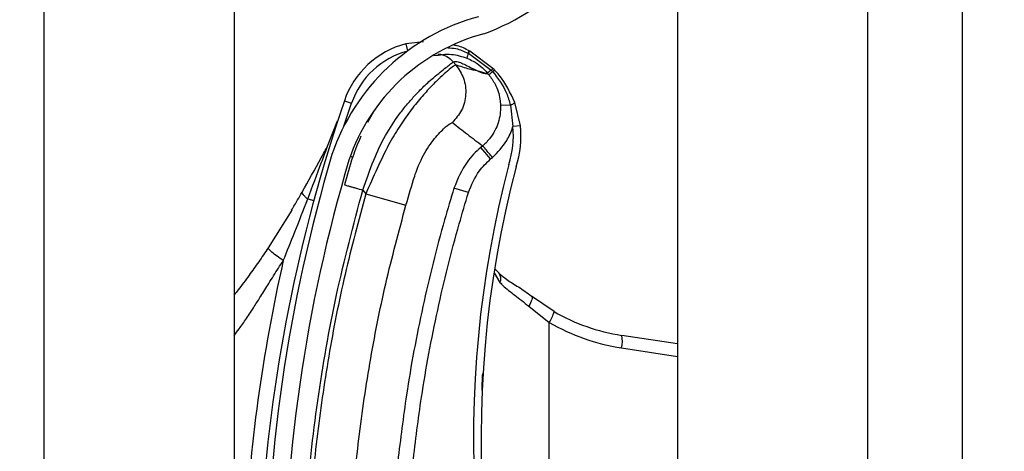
# Model space of a CAD drawing. Header units: inches. Extents: x 170 to 284, y 215 to 248.
# Tile 299 of 656: x 186.1024 to 186.2355, y 242.9885 to 243.0468. Entities that reach past the tile are written whole.
import ezdxf

# ---------------------------------------------------------------- set-up
doc = ezdxf.new("R2010")
doc.units = ezdxf.units.IN
doc.header["$LTSCALE"] = 0.25
doc.header["$MEASUREMENT"] = 0
doc.layers.add('ANNOTATIONS', color=1, linetype='Continuous')
doc.layers.add('LH BENCH MOUNT', color=7, linetype='Continuous')
doc.styles.add('ARIAL', font='arial.ttf', dxfattribs={"height": 0.09375})
doc.dimstyles.new('STANDARD$0', dxfattribs={"dimtxt": 0.09375, "dimasz": 0.09375, "dimexe": 0.03125, "dimexo": 0.046875, "dimgap": 0.09, "dimtad": 0, "dimtih": 1, "dimtoh": 1, "dimdec": 4, "dimzin": 0, "dimdsep": 46, "dimtxsty": 'ARIAL', "dimcen": 0.09, "dimadec": 0, "dimazin": 0, "dimtfac": 1, "dimtdec": 4, "dimtofl": 0, "dimtmove": 0, "dimatfit": 1, "dimfxl": 1, "dimtolj": 1, "dimtzin": 0, "dimarcsym": 0})

# ---------------------------------------------------------------- blocks, each defined once
blk = doc.blocks.new('*D20')
at = {"layer": 'ANNOTATIONS', "color": 0, "lineweight": -2, "transparency": 16777216}
for p, q in [((186.1492924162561, 243.6642684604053), (187.5897358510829, 243.6642684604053)), ((187.5584858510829, 243.5705184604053), (187.5584858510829, 241.8503426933)), ((187.5584858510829, 239.6953067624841), (187.5584858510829, 241.4154825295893)), ((186.8279608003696, 239.6015567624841), (187.5897358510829, 239.6015567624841))]:
    blk.add_line(p, q, dxfattribs=at)
at = {"layer": 'ANNOTATIONS', "color": 0, "transparency": 16777216}
for points in [[(187.5428608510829, 243.5705184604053), (187.5741108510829, 243.5705184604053), (187.5584858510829, 243.6642684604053)], [(187.5428608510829, 239.6953067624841), (187.5741108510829, 239.6953067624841), (187.5584858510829, 239.6015567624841)]]:
    blk.add_solid(points, dxfattribs=at)
at = {"layer": 'defpoints', "color": 0, "transparency": 16777216}
for p in [(186.1024174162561, 243.6642684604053), (186.7810858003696, 239.6015567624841), (187.5584858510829, 239.6015567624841)]:
    blk.add_point(p, dxfattribs=at)
at = {"layer": 'ANNOTATIONS', "color": 0, "transparency": 16777216, "insert": (187.558485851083, 241.6329126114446), "char_height": 0.09375, "attachment_point": 5, "style": 'ARIAL'}
blk.add_mtext('\\A1;OPENING\\PHEIGHT', dxfattribs=at)

msp = doc.modelspace()

# ---------------------------------------------------------------- hatches: boundary and pattern name
at = {"layer": 'LH BENCH MOUNT'}
h = msp.add_hatch(dxfattribs=at)
h.set_pattern_fill('ANSI31', color=256, scale=0.34241245, angle=2.8e-322, style=0)
h.set_pattern_definition([(45, (176.0930244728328, 238.0091787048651), (-0.03026527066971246, 0.03026527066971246), [])])
edge = h.paths.add_edge_path(flags=0)
edge.add_arc((186.1662917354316, 242.8759821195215), 0.001712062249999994, 450.0000000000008, 472.2104203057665)
edge.add_line((186.1656445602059, 242.8775671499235), (186.1647320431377, 242.8798020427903))
edge.add_arc((186.1662917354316, 242.8759821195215), 0.004126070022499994, 450, 472.2104203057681, ccw=False)
edge.add_arc((186.1662917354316, 242.8670793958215), 0.01302879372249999, 401.47616737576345, 450, ccw=False)
edge.add_arc((186.1620458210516, 242.8639292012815), 0.01830194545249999, 359.99999999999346, 400.0613730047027, ccw=False)
edge.add_arc((186.1685858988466, 242.8639292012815), 0.01176186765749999, 292.1408576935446, 360, ccw=False)
edge.add_arc((186.1662917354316, 242.8671821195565), 0.01566536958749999, 235.2570680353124, 295.43079980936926, ccw=False)
edge.add_arc((186.1715306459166, 242.8752972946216), 0.02532140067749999, 212.8542481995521, 235.9809333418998, ccw=False)
edge.add_arc((186.1633812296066, 242.8689284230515), 0.01504902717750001, 172.1557183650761, 209.3146496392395, ccw=False)
edge.add_arc((186.1758108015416, 242.8675930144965), 0.02754708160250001, 453.3085031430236, 532.9325737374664, ccw=False)
edge.add_arc((186.1725578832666, 242.9036832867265), 0.008748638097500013, 280.9586189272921, 427.9414322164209)
edge.add_arc((186.1924176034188, 242.9660365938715), 0.05672062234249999, 179.5706357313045, 253.0098997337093, ccw=False)
edge.add_arc((186.3507493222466, 242.9672350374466), 0.2150521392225, 163.4260275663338, 180.2060536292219, ccw=False)
edge.add_arc((186.1719757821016, 243.0193844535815), 0.02884824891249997, 465.1588434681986, 521.4137567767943, ccw=False)
edge.add_arc((186.1546497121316, 243.0739307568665), 0.0284373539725, 290.1205938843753, 343.719067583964)
edge.add_arc((186.1674901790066, 243.0697533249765), 0.01494630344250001, 345.2914408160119, 400.547192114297)
edge.add_arc((186.1640660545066, 243.0679385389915), 0.0187470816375, 397.9578745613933, 431.4396159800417)
edge.add_arc((186.1662917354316, 243.0727665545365), 0.0134739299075, 433.8775574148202, 472.2736457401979)
edge.add_arc((186.1637236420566, 243.0797860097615), 0.006011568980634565, 474.9825325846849, 495.7175736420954)
edge.add_arc((186.1735166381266, 243.0725268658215), 0.01816498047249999, 500.8992600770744, 539.9999999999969)
edge.add_arc((186.1662917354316, 243.0725268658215), 0.01094007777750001, 539.9999999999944, 629.9999999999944)
edge.add_arc((186.1662917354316, 243.0634529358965), 0.001866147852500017, 269.9999999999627, 285.6422464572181)
edge.add_line((186.1667949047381, 243.0616559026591), (186.167445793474, 243.0593313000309))
edge.add_arc((186.1662917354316, 243.0634529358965), 0.004280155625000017, 269.9999999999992, 285.6422464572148, ccw=False)
edge.add_arc((186.1662917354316, 243.0725268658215), 0.01335408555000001, 179.9999999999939, 269.9999999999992, ccw=False)
edge.add_arc((186.1735166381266, 243.0725268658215), 0.020578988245, 500.61135831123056, 539.9999999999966, ccw=False)
edge.add_arc((186.1637236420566, 243.0797860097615), 0.008425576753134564, 474.5776671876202, 496.4997109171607, ccw=False)
edge.add_arc((186.1662917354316, 243.0727665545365), 0.01588793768, 433.6903022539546, 472.4705806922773, ccw=False)
edge.add_arc((186.1640660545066, 243.0679385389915), 0.02116108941, 398.10453077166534, 431.5771717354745, ccw=False)
edge.add_arc((186.1674901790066, 243.0697533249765), 0.01736031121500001, 345.18024813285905, 400.36585332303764, ccw=False)
edge.add_arc((186.1546497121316, 243.0739307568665), 0.030851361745, 289.9181572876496, 343.77953759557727, ccw=False)
edge.add_arc((186.1719757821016, 243.0193844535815), 0.02643424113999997, 464.941709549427, 521.3236131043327)
edge.add_arc((186.3507493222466, 242.9672350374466), 0.21263813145, 523.4376684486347, 540.2096895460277)
edge.add_arc((186.1924176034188, 242.9660365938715), 0.05430661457, 539.5566266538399, 613.1145348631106)
edge.add_arc((186.1725578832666, 242.9036832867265), 0.01116264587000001, 280.0610388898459, 428.5290871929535, ccw=False)
edge.add_arc((186.1758108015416, 242.8675930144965), 0.02513307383, 452.9714001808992, 532.9706577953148)
edge.add_arc((186.1633812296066, 242.8689284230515), 0.01263501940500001, 532.0830472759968, 568.9826967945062)
edge.add_arc((186.1715306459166, 242.8752972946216), 0.022907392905, 213.0443063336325, 236.0197152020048)
edge.add_arc((186.1662917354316, 242.8671821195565), 0.01325136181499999, 235.1922404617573, 295.7352497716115)
edge.add_arc((186.1685858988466, 242.8639292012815), 0.009347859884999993, 291.7225241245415, 360)
edge.add_arc((186.1620458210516, 242.8639292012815), 0.01588793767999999, 359.9999999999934, 399.9521788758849)
edge.add_arc((186.1662917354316, 242.8670793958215), 0.01061478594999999, 401.6345013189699, 450.0000000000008)

# ---------------------------------------------------------------- linework, layer by layer
for p, q in [((186.1913380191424, 243.8543193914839), (186.1913380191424, 239.6015567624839)), ((186.2170189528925, 243.8543193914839), (186.2170189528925, 239.6015567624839)), ((186.2298594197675, 239.6015567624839), (186.2298594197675, 243.8543193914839)), ((186.1057349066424, 239.6015567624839), (186.1057349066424, 243.7595607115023)), ((186.1314158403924, 243.1661129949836), (186.1314158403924, 242.9737390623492)), ((186.1570029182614, 243.0438206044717), (186.1546035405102, 243.0435710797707)), ((186.1546035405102, 243.0435710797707), (186.1548572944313, 243.0426046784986)), ((186.1630076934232, 243.0423153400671), (186.1630086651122, 243.0423148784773)), ((186.1630086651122, 243.0423148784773), (186.1630707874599, 243.042285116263)), ((186.1630707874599, 243.042285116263), (186.1630716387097, 243.0422847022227)), ((186.1630716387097, 243.0422847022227), (186.1661753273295, 243.0400003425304)), ((186.1631899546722, 243.0426052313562), (186.1631890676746, 243.0426056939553)), ((186.1632515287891, 243.0425729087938), (186.1631899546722, 243.0426052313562)), ((186.1632524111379, 243.0425724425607), (186.1632515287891, 243.0425729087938)), ((186.1663938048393, 243.0402488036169), (186.1632524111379, 243.0425724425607)), ((186.1613835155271, 243.0407132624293), (186.1610357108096, 243.0411246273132)), ((186.1628838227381, 243.0416277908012), (186.1628845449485, 243.0416274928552)), ((186.1658192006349, 243.0393974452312), (186.1648878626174, 243.0397299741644)), ((186.1661753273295, 243.0400003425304), (186.1663656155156, 243.0397947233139)), ((186.1462454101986, 243.032429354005), (186.1472811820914, 243.0355300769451)), ((186.1463093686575, 243.0358629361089), (186.1472811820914, 243.0355300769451)), ((186.1687535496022, 243.0352896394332), (186.1674199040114, 243.0352404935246)), ((186.1687535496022, 243.0352896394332), (186.1690857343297, 243.0323778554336)), ((186.1701068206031, 243.0324901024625), (186.1693562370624, 243.0356370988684)), ((186.1502438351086, 243.0343717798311), (186.1494501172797, 243.0329330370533)), ((186.1440407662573, 243.0297470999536), (186.1453956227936, 243.0331361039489)), ((186.1701068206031, 243.0324901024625), (186.1690857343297, 243.0323778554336)), ((186.165005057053, 243.0297719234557), (186.1647570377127, 243.0295622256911)), ((186.1660827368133, 243.0279942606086), (186.1647570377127, 243.0295622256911)), ((186.1471115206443, 243.0283587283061), (186.1474398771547, 243.0282579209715)), ((186.1660827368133, 243.0279942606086), (186.1663307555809, 243.028203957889)), ((186.1487919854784, 243.0237900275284), (186.1492048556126, 243.0233017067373)), ((186.1492048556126, 243.0233017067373), (186.1546350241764, 243.0217535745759)), ((186.1630862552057, 243.023454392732), (186.1611233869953, 243.0240570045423)), ((186.1413538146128, 243.0225818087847), (186.1421723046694, 243.0223600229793)), ((186.1391859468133, 243.0210865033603), (186.1359997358, 243.01596002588)), ((186.1665405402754, 243.0125915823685), (186.1673421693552, 243.0112863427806)), ((186.1666509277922, 243.0131245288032), (186.1672443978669, 243.012566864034)), ((186.1746502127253, 243.0073657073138), (186.171609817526, 243.0094330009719)), ((186.1712230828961, 243.0080887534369), (186.1740134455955, 243.005885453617)), ((186.1740134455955, 242.9404647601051), (186.1740134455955, 243.005885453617)), ((186.1913380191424, 243.0029899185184), (186.1838006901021, 243.004139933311)), ((186.1837659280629, 243.0024474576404), (186.1913380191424, 243.0012921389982))]:
    msp.add_line(p, q, dxfattribs=at)
at = {"layer": 'LH BENCH MOUNT', "flags": 128}
msp.add_lwpolyline([(186.171609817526, 243.0094330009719), (186.1716658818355, 243.0093589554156), (186.1716914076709, 243.0092501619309), (186.171685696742, 243.0091095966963), (186.1716489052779, 243.0089411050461), (186.1715820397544, 243.0087492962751), (186.1714869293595, 243.008539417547), (186.1713661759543, 243.0083172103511), (186.1712230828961, 243.0080887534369)], dxfattribs=at)
at = {"layer": 'LH BENCH MOUNT'}
for centre, radius, start, end in [((186.1546497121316, 243.0739307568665), 0.03085136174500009, 289.91815728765, 343.7795375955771), ((186.1719757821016, 243.0193844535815), 0.02884824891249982, 105.1588434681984, 161.4137567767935), ((186.1719757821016, 243.0193844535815), 0.02643424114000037, 104.9417095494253, 161.3236131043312), ((186.157647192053, 243.0319795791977), 0.01198443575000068, 104.7123854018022, 161.092978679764), ((186.157647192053, 243.0319795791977), 0.01095719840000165, 104.7123854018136, 161.0929786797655), ((186.1651179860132, 243.0413475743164), 0.002251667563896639, 155.3939551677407, 172.8510957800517), ((186.1651206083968, 243.0413461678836), 0.00225369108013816, 155.3897650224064, 172.829145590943), ((186.164417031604, 243.0416368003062), 0.001564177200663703, 141.7256942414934, 154.291051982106), ((186.164421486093, 243.0416345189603), 0.001568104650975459, 141.7542666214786, 154.286346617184), ((186.1645201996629, 243.0415754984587), 0.001613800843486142, 141.8260927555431, 153.9140894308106), ((186.1645193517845, 243.0415758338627), 0.001611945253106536, 141.8104826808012, 153.9114578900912), ((186.3507141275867, 242.9658515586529), 0.2160622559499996, 161.092978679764, 176.5593061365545), ((186.1684014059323, 243.036596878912), 0.001353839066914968, 285.076439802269, 314.8519014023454), ((186.1571730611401, 243.0310683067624), 0.01301167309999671, 341.5025581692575, 6.273281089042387), ((186.1571730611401, 243.0310683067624), 0.01198443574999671, 341.3410974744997, 6.273281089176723), ((186.3507493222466, 242.9672350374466), 0.2150521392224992, 163.4260275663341, 180.2060536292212), ((186.3507493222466, 242.9672350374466), 0.2126381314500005, 163.4376684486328, 180.2096895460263), ((186.3103094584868, 242.9901457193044), 0.1465525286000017, 165.3406183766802, 202.0185750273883), ((186.3103094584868, 242.9901457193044), 0.1455252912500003, 165.3544246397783, 203.8705502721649), ((186.3507141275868, 242.9658515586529), 0.2180957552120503, 167.1792232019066, 177.2529346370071), ((186.1663523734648, 243.0118153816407), 0.001122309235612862, 331.8758133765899, 39.94683461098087), ((186.1710884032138, 243.0080208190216), 0.003621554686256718, 323.8694765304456, 349.5782562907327), ((186.1877258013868, 243.0298655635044), 0.02602334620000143, 239.8373732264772, 261.3249484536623), ((186.1879492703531, 243.0298655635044), 0.02773540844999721, 239.8373732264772, 261.3249484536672), ((186.1804700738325, 243.0033617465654), 0.00342031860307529, 344.4956794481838, 13.1510363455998)]:
    msp.add_arc(centre, radius, start, end, dxfattribs=at)
for points, knots in [([(186.1631890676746, 243.0426056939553), (186.1626642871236, 243.0428838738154), (186.1619734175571, 243.0432500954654), (186.1612110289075, 243.0433778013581), (186.1610277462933, 243.0434085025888)], [0, 0, 0, 0, 0.7595942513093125, 1, 1, 1, 1]), ([(186.1584241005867, 243.0419649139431), (186.1592155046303, 243.0420883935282), (186.1607331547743, 243.0423251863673), (186.162187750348, 243.0418535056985), (186.1628838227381, 243.0416277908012)], [0, 0, 0, 0, 0.5214667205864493, 1, 1, 1, 1]), ([(186.1589977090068, 243.0421950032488), (186.1591878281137, 243.0421667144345), (186.1595832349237, 243.0421078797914), (186.160320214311, 243.0418050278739), (186.1607538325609, 243.041392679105), (186.1610357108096, 243.0411246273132)], [0, 0, 0, 0, 0.2447599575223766, 0.5090480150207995, 1, 1, 1, 1]), ([(186.1602920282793, 243.0430362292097), (186.1606622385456, 243.0430147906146), (186.1616107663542, 243.0429598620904), (186.162478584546, 243.0425594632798), (186.1630076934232, 243.0423153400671)], [0, 0, 0, 0, 0.3902998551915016, 0.9999999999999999, 0.9999999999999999, 0.9999999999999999, 0.9999999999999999]), ([(186.1487919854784, 243.0237900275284), (186.1492678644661, 243.025146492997), (186.1501662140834, 243.0277071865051), (186.1517815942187, 243.0311981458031), (186.1533840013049, 243.0336100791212), (186.1547159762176, 243.0353128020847), (186.1556308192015, 243.0363561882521), (186.1564224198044, 243.0371846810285), (186.157091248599, 243.0378446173), (186.1578360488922, 243.0385396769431), (186.1586698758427, 243.0392653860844), (186.1597992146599, 243.0401734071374), (186.1607892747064, 243.0409333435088), (186.1609584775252, 243.0410646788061), (186.1610357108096, 243.0411246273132)], [0, 0, 0, 0, 0.1307156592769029, 0.2467609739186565, 0.3577928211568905, 0.4170971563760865, 0.4791482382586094, 0.5177152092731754, 0.5590896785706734, 0.603294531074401, 0.6633484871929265, 0.7353692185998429, 0.8792082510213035, 1, 1, 1, 1]), ([(186.1613835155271, 243.0407132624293), (186.1613041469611, 243.0406816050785), (186.1611428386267, 243.040617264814), (186.1603543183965, 243.0399985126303), (186.1592933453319, 243.0390553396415), (186.1580629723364, 243.0378417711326), (186.1566551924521, 243.0362958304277), (186.1551800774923, 243.0344606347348), (186.1536900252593, 243.0323254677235), (186.1521616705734, 243.0297709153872), (186.150725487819, 243.026694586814), (186.149716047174, 243.024442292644), (186.1492048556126, 243.0233017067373)], [0, 0, 0, 0, 0.1094013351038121, 0.2223468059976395, 0.3151791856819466, 0.4102231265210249, 0.5012749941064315, 0.5946006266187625, 0.6834485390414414, 0.7745330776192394, 0.8858211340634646, 1, 1, 1, 1]), ([(186.1613835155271, 243.0407132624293), (186.1617726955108, 243.0401374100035), (186.162581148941, 243.0389411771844), (186.1628399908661, 243.0367161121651), (186.1623122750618, 243.0345387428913), (186.161364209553, 243.0334490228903), (186.1609078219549, 243.0329244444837)], [0, 0, 0, 0, 0.2406941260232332, 0.4999999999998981, 0.7593058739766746, 1, 1, 1, 1]), ([(186.1610357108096, 243.0411246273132), (186.1611425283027, 243.0411643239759), (186.1613667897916, 243.0412476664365), (186.1619685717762, 243.0410536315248), (186.1627231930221, 243.0407056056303), (186.1635224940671, 243.0402913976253), (186.1643199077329, 243.0398842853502), (186.1647438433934, 243.0397261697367), (186.1649587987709, 243.0396459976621)], [0, 0, 0, 0, 0.1574760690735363, 0.330618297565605, 0.4911886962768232, 0.6742546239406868, 0.834831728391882, 1, 1, 1, 1]), ([(186.1648878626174, 243.0397299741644), (186.1646771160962, 243.0397881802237), (186.1640958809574, 243.0399487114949), (186.1630276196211, 243.0401582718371), (186.1620068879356, 243.0405028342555), (186.1613835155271, 243.0407132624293)], [0, 0, 0, 0, 0.1812946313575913, 0.50000735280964, 1, 1, 1, 1]), ([(186.1628845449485, 243.0416274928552), (186.1631640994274, 243.041499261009), (186.1641970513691, 243.0410254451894), (186.1650912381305, 243.0402600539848), (186.1656256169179, 243.0396267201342), (186.1656256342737, 243.0396266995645)], [0, 0, 0, 0, 0.2706300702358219, 0.9999763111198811, 1, 1, 1, 1]), ([(186.1649587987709, 243.0396459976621), (186.1650523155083, 243.0396203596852), (186.1652403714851, 243.0395688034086), (186.1654677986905, 243.039556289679), (186.1655729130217, 243.0396034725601), (186.1656253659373, 243.0396270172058)], [0, 0, 0, 0, 0.3313600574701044, 0.6663431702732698, 0.9999999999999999, 0.9999999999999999, 0.9999999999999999, 0.9999999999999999]), ([(186.1656253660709, 243.0396270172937), (186.1656735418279, 243.0395699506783), (186.1657381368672, 243.0394934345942), (186.1658027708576, 243.0394168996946), (186.1658192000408, 243.0393974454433)], [0, 0, 0, 0, 0.7458120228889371, 0.9999999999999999, 0.9999999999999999, 0.9999999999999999, 0.9999999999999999]), ([(186.1661753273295, 243.0400003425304), (186.1661555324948, 243.0399850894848), (186.1660365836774, 243.0398934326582), (186.1658520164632, 243.0397564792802), (186.1656770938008, 243.0396383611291), (186.1656427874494, 243.0396305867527), (186.1656256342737, 243.0396266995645)], [0, 0, 0, 0, 0.06239373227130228, 0.3749291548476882, 0.6874645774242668, 1, 1, 1, 1]), ([(186.1658160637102, 243.0394011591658), (186.1658160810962, 243.0394011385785), (186.1661511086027, 243.0390044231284), (186.1668351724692, 243.0379706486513), (186.1673257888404, 243.0365109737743), (186.167399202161, 243.0355199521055), (186.1674199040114, 243.0352404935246)], [0, 0, 0, 0, 1.782673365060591e-05, 0.3435204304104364, 0.8148790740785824, 1, 1, 1, 1]), ([(186.1663656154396, 243.0397947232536), (186.1663456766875, 243.039778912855), (186.1662259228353, 243.039683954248), (186.1660407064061, 243.0395408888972), (186.1658668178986, 243.0394150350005), (186.1658350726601, 243.039403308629), (186.1658192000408, 243.0393974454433)], [0, 0, 0, 0, 0.062428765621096, 0.3749525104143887, 0.6874762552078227, 1, 1, 1, 1]), ([(186.1663658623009, 243.0397944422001), (186.1670741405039, 243.0388661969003), (186.1681275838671, 243.0374855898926), (186.1685990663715, 243.0358315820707), (186.1687535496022, 243.0352896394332)], [0, 0, 0, 0, 0.6723457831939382, 1, 1, 1, 1]), ([(186.166598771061, 243.0400382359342), (186.1665987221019, 243.0400382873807), (186.1665311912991, 243.0401092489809), (186.1664624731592, 243.040179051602), (186.1663938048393, 243.0402488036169)], [0, 0, 0, 0, 0.0007249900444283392, 0.9999999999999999, 0.9999999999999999, 0.9999999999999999, 0.9999999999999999]), ([(186.1693562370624, 243.0356370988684), (186.1687429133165, 243.0369328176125), (186.1679923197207, 243.0385185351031), (186.1668142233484, 243.039803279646), (186.1665987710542, 243.0400382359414)], [0, 0, 0, 0, 0.8171182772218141, 1, 1, 1, 1]), ([(186.1674199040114, 243.0352404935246), (186.1674206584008, 243.0352181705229), (186.1674472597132, 243.0344310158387), (186.1672226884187, 243.032859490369), (186.1662671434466, 243.0310228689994), (186.1653879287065, 243.0300957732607), (186.1650049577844, 243.0297718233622), (186.1650049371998, 243.0297718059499)], [0, 0, 0, 0, 0.0108740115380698, 0.3834398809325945, 0.7558119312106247, 0.9999868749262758, 1, 1, 1, 1]), ([(186.1558144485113, 243.0256868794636), (186.155814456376, 243.0256869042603), (186.155928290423, 243.0260458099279), (186.1564277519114, 243.0274519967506), (186.1576023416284, 243.0296546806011), (186.1591371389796, 243.031557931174), (186.1604825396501, 243.0327695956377), (186.1607562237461, 243.0328692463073), (186.1609078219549, 243.0329244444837)], [0, 0, 0, 0, 4.497367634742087e-06, 0.06509473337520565, 0.2616701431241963, 0.4753105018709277, 0.7093656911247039, 0.9999999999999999, 0.9999999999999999, 0.9999999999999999, 0.9999999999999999]), ([(186.1609078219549, 243.0329244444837), (186.1615810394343, 243.0323952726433), (186.1629274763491, 243.0313369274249), (186.1643124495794, 243.0302935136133), (186.1650049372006, 243.0297718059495)], [0, 0, 0, 0, 0.4999992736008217, 1, 1, 1, 1]), ([(186.1663307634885, 243.0282039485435), (186.1670325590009, 243.0289223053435), (186.1681946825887, 243.0301118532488), (186.1688696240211, 243.0316853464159), (186.1690748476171, 243.0323429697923), (186.1690857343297, 243.0323778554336)], [0, 0, 0, 0, 0.5907811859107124, 0.9782917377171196, 1, 1, 1, 1]), ([(186.1485226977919, 243.0310595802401), (186.1481483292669, 243.0301417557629), (186.1472917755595, 243.0280417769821), (186.1466722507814, 243.0257745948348), (186.1463234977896, 243.0244983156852)], [0, 0, 0, 0, 0.4370636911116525, 1, 1, 1, 1]), ([(186.1405819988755, 243.023496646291), (186.1414529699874, 243.0250368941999), (186.1426157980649, 243.0270932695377), (186.1437548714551, 243.0292146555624), (186.1440407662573, 243.0297470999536)], [0, 0, 0, 0, 0.7490110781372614, 1, 1, 1, 1]), ([(186.1413538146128, 243.0225818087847), (186.1419822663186, 243.024246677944), (186.1428824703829, 243.0266314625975), (186.1437721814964, 243.0290246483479), (186.1440407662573, 243.0297470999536)], [0, 0, 0, 0, 0.6981213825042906, 1, 1, 1, 1]), ([(186.1647570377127, 243.0295622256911), (186.1647570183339, 243.0295622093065), (186.1640631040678, 243.0289755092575), (186.1624882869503, 243.0273519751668), (186.1616302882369, 243.0252807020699), (186.1611233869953, 243.0240570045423)], [0, 0, 0, 0, 1.142795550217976e-05, 0.409211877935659, 1, 1, 1, 1]), ([(186.1630862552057, 243.023454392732), (186.1634979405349, 243.0244715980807), (186.1641954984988, 243.0261951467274), (186.1655341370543, 243.0274712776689), (186.1660827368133, 243.0279942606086)], [0, 0, 0, 0, 0.5901808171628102, 1, 1, 1, 1]), ([(186.1463234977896, 243.0244983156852), (186.1463564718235, 243.024488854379), (186.1464071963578, 243.024474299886), (186.1467150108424, 243.0243859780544), (186.1470335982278, 243.0242945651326), (186.1474290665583, 243.0241810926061), (186.1480037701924, 243.0240161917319), (186.1484814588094, 243.0238791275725), (186.1487919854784, 243.0237900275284)], [0, 0, 0, 0, 0.2394568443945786, 0.3683606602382, 0.5000000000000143, 0.6316393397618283, 0.7605431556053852, 1, 1, 1, 1]), ([(186.1546350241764, 243.0217535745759), (186.1550225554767, 243.023078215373), (186.1554100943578, 243.0244028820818), (186.1558144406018, 243.0256868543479), (186.1558144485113, 243.0256868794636)], [0, 0, 0, 0, 0.999980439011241, 1, 1, 1, 1]), ([(186.1391839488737, 243.0210830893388), (186.1391839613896, 243.0210831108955), (186.1394482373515, 243.0215382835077), (186.1399159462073, 243.0223383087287), (186.1403828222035, 243.0231474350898), (186.1405819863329, 243.0234966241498), (186.1405819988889, 243.0234966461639)], [0, 0, 0, 0, 2.704369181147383e-05, 0.571031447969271, 0.9999729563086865, 1, 1, 1, 1]), ([(186.1413538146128, 243.0225818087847), (186.14122260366, 243.0226935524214), (186.1409572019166, 243.0229195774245), (186.140703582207, 243.0232098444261), (186.1405992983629, 243.0233947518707), (186.1405852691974, 243.0234773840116), (186.1405819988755, 243.023496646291)], [0, 0, 0, 0, 0.2979480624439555, 0.6026626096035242, 0.9073771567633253, 0.9999999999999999, 0.9999999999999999, 0.9999999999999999, 0.9999999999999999]), ([(186.1406798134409, 242.9667634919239), (186.1407785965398, 242.9715189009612), (186.1409766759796, 242.9810544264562), (186.1425862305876, 242.9953633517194), (186.1450430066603, 243.0096729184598), (186.1475403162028, 243.0190767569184), (186.1487919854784, 243.0237900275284)], [0, 0, 0, 0, 0.2468628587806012, 0.4950083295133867, 0.74689458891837, 1, 1, 1, 1]), ([(186.1492048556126, 243.0233017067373), (186.1482307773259, 243.0196715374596), (186.1462797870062, 243.0124006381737), (186.144101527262, 243.0013198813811), (186.1424904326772, 242.9901372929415), (186.1414796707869, 242.9791686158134), (186.1412849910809, 242.9719207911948), (186.1411915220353, 242.9684409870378)], [0, 0, 0, 0, 0.2027568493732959, 0.4061035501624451, 0.6088604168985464, 0.8122072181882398, 1, 1, 1, 1]), ([(186.1611233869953, 243.0240570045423), (186.1606953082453, 243.0226276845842), (186.1591104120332, 243.0173358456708), (186.1568152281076, 243.0080377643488), (186.154748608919, 242.9971284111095), (186.1538972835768, 242.9901161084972), (186.1535337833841, 242.9871219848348)], [0, 0, 0, 0, 0.1185397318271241, 0.4388752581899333, 0.7604101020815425, 1, 1, 1, 1]), ([(186.1555752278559, 242.9869017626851), (186.1559349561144, 242.989864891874), (186.1567756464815, 242.9967897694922), (186.1588195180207, 243.007586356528), (186.1610898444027, 243.0167885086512), (186.162662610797, 243.0220398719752), (186.1630862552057, 243.023454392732)], [0, 0, 0, 0, 0.2395900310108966, 0.5599255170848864, 0.8814604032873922, 0.9999999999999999, 0.9999999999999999, 0.9999999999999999, 0.9999999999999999]), ([(186.1380557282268, 243.0142474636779), (186.1385785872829, 243.0155388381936), (186.1397015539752, 243.0183123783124), (186.1407783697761, 243.0210948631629), (186.1413538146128, 243.0225818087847)], [0, 0, 0, 0, 0.4656051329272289, 1, 1, 1, 1]), ([(186.146837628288, 242.9683713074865), (186.1468376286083, 242.9683713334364), (186.1468794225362, 242.971757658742), (186.1471425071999, 242.9788043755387), (186.1480944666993, 242.989477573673), (186.1496690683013, 243.0003536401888), (186.1517875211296, 243.0111409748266), (186.1536858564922, 243.018216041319), (186.1546350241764, 243.0217535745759)], [0, 0, 0, 0, 1.439079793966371e-06, 0.1877923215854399, 0.3908439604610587, 0.5938956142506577, 0.7969478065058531, 1, 1, 1, 1]), ([(186.1359997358, 243.01596002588), (186.1355774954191, 243.0153325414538), (186.134736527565, 243.0140827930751), (186.1333792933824, 243.0121917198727), (186.1322799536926, 243.0107048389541), (186.1315894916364, 243.0098381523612), (186.1314158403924, 243.0096201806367)], [0, 0, 0, 0, 0.2874979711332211, 0.572604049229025, 0.8925098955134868, 1, 1, 1, 1]), ([(186.1380557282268, 243.0142474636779), (186.1377649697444, 243.0144527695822), (186.1371661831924, 243.0148755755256), (186.1364771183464, 243.0154168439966), (186.1360354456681, 243.0158174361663), (186.1360114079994, 243.0159134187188), (186.1359997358, 243.01596002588)], [0, 0, 0, 0, 0.242789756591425, 0.5000000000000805, 0.7572102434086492, 1, 1, 1, 1]), ([(186.1314158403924, 243.0041356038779), (186.1316367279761, 243.004423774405), (186.1322125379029, 243.0051749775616), (186.1331125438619, 243.006486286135), (186.1340874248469, 243.0079663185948), (186.1350835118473, 243.0095477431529), (186.1361597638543, 243.0112787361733), (186.137169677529, 243.0128866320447), (186.1378341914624, 243.0139072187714), (186.1380557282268, 243.0142474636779)], [0, 0, 0, 0, 0.09019872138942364, 0.2351300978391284, 0.3944108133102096, 0.5296508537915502, 0.6982639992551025, 0.899406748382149, 0.9999999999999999, 0.9999999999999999, 0.9999999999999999, 0.9999999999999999]), ([(186.1672047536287, 243.0125486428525), (186.1675480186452, 243.0122642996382), (186.1682880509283, 243.0116512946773), (186.1698494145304, 243.0106759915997), (186.1710968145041, 243.0098970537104), (186.1717174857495, 243.0093358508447), (186.1717778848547, 243.0092812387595)], [0, 0, 0, 0, 0.2839420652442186, 0.6121401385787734, 0.9622563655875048, 1, 1, 1, 1]), ([(186.1673421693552, 243.0112863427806), (186.1674721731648, 243.0111526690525), (186.1680617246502, 243.0105464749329), (186.1693543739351, 243.0095888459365), (186.1705943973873, 243.0085934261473), (186.1712230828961, 243.0080887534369)], [0, 0, 0, 0, 0.1223980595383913, 0.5550603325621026, 1, 1, 1, 1]), ([(186.1649172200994, 242.9967418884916), (186.1649270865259, 242.9970468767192), (186.1649511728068, 242.9977914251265), (186.1649944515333, 242.9985357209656), (186.1650200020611, 242.9989751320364)], [0, 0, 0, 0, 0.4096284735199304, 1, 1, 1, 1])]:
    msp.add_open_spline(points, degree=3, knots=knots, dxfattribs=at)
for points in [[(186.1663938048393, 243.0402488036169), (186.1663922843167, 243.0402443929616), (186.1663892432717, 243.0402355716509), (186.1663453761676, 243.0401835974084), (186.1662764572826, 243.0401073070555), (186.1662090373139, 243.0400359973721), (186.1661753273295, 243.0400003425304)], [(186.1665986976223, 243.0400383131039), (186.1665966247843, 243.04003428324), (186.1665924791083, 243.0400262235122), (186.1665453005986, 243.0399754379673), (186.1664721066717, 243.0399003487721), (186.1664011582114, 243.0398298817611), (186.1663656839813, 243.0397946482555)], [(186.1663309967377, 243.028204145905), (186.1661608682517, 243.0284052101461), (186.1658206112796, 243.0288073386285), (186.1653880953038, 243.02931850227), (186.1650792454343, 243.0296835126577), (186.1650295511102, 243.0297422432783), (186.1650047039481, 243.0297716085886)]]:
    msp.add_open_spline(points, degree=3, dxfattribs=at)

# ---------------------------------------------------------------- dimensions: what is measured, and where the dimension line sits
at = {"layer": 'ANNOTATIONS'}
dim = msp.add_linear_dim(base=(187.5584858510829, 239.6015567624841), p1=(186.102417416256, 243.6642684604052), p2=(186.7810858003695, 239.6015567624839), angle=90, text='OPENING\\PHEIGHT', dimstyle='STANDARD$0', dxfattribs=at)
dim.commit()
dim.dimension.update_dxf_attribs({"geometry": '*D20', "text_midpoint": (187.558485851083, 241.6329126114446)})

doc.saveas('drawing.dxf')
